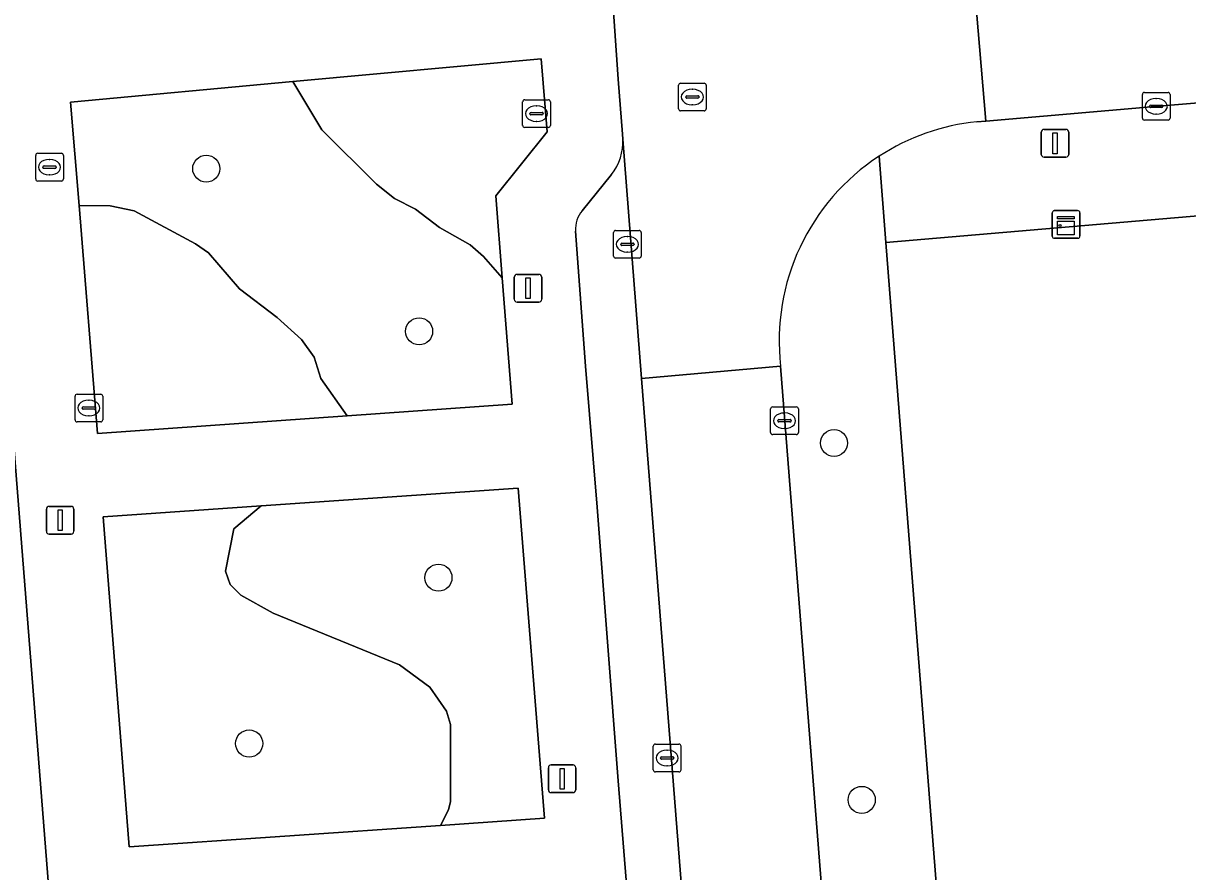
# Model space of a CAD drawing. Extents: x 157793 to 159380, y 380877 to 382313.
# Drawn here: x 158207.06 to 158249.1, y 381229.71 to 381260.34 of the extents above; entities that cross this region are included whole.
import ezdxf

# ---------------------------------------------------------------- set-up
doc = ezdxf.new("R2010")
doc.units = 0
for name, color, linetype in [('IMGEO_Boom', 7, 'Continuous'), ('IMGEO_Erf', 7, 'Continuous'), ('IMGEO_Groenvoorziening', 7, 'Continuous'), ('IMGEO_Kast', 7, 'Continuous'), ('IMGEO_Kolk', 7, 'Continuous'), ('IMGEO_Lichtmast', 7, 'Continuous'), ('IMGEO_Parkeervlak_open', 7, 'Continuous'), ('IMGEO_Rijbaan_lokaal_gesloten', 7, 'Continuous'), ('IMGEO_Rijbaan_lokaal_open', 7, 'Continuous'), ('IMGEO_Rioolput', 7, 'Continuous'), ('IMGEO_Voetpad_open', 7, 'Continuous')]:
    doc.layers.add(name, color=color, linetype=linetype)

msp = doc.modelspace()

# ---------------------------------------------------------------- linework, layer by layer
at = {"layer": 'IMGEO_Boom'}
for centre in [(158213.662, 381255.089), (158221.348, 381249.216), (158236.329, 381245.184), (158222.046, 381240.322), (158215.212, 381234.336), (158237.331, 381232.302)]:
    msp.add_circle(centre, 0.489, dxfattribs=at)
at = {"layer": 'IMGEO_Erf'}
for points in [[(158217.503, 381108.594), (158207.836, 381230.9), (158200.897, 381318.677)], [(158258.201, 381254.133), (158238.203, 381252.426), (158241.546, 381209.865), (158246.217, 381152.476)]]:
    msp.add_lwpolyline(points, dxfattribs=at)
at = {"layer": 'IMGEO_Groenvoorziening'}
for points in [[(158224.115, 381254.114), (158225.969, 381256.414), (158225.753, 381259.057), (158216.793, 381258.232), (158217.838, 381256.492), (158219.815, 381254.534), (158220.46, 381254.013), (158221.213, 381253.627), (158222.088, 381252.964), (158223.187, 381252.336), (158223.667, 381251.924), (158224.348, 381251.153)], [(158208.763, 381257.492), (158209.068, 381253.759), (158210.196, 381253.747), (158211.061, 381253.572), (158213.268, 381252.378), (158213.749, 381252.046), (158214.865, 381250.756), (158216.227, 381249.717), (158217.099, 381248.926), (158217.553, 381248.29), (158217.801, 381247.515), (158218.746, 381246.166), (158224.708, 381246.591), (158224.348, 381251.153), (158223.667, 381251.924), (158223.187, 381252.336), (158222.088, 381252.964), (158221.213, 381253.627), (158220.46, 381254.013), (158219.815, 381254.534), (158217.838, 381256.492), (158216.793, 381258.232)], [(158209.741, 381245.524), (158218.746, 381246.166), (158217.801, 381247.515), (158217.553, 381248.29), (158217.099, 381248.926), (158216.227, 381249.717), (158214.865, 381250.756), (158213.749, 381252.046), (158213.268, 381252.378), (158211.061, 381253.572), (158210.196, 381253.747), (158209.068, 381253.759)], [(158225.877, 381231.64), (158224.919, 381243.558), (158215.651, 381242.917), (158214.659, 381242.082), (158214.352, 381240.561), (158214.53, 381240.076), (158214.915, 381239.693), (158216.083, 381239.043), (158220.639, 381237.179), (158221.735, 381236.368), (158222.334, 381235.499), (158222.482, 381235.027), (158222.481, 381232.249), (158222.411, 381231.944), (158222.12, 381231.382)], [(158209.944, 381242.523), (158210.882, 381230.61), (158222.12, 381231.382), (158222.411, 381231.944), (158222.481, 381232.249), (158222.482, 381235.027), (158222.334, 381235.499), (158221.735, 381236.368), (158220.639, 381237.179), (158216.083, 381239.043), (158214.915, 381239.693), (158214.53, 381240.076), (158214.352, 381240.561), (158214.659, 381242.082), (158215.651, 381242.917)]]:
    msp.add_lwpolyline(points, close=True, dxfattribs=at)
at = {"layer": 'IMGEO_Kast'}
for p, q in [((158244.209, 381252.65), (158244.209, 381253.491)), ((158244.209, 381253.491), (158244.209, 381252.65)), ((158244.284, 381253.575), (158245.125, 381253.575)), ((158245.125, 381253.575), (158244.284, 381253.575)), ((158245.209, 381253.5), (158245.209, 381252.659)), ((158245.209, 381252.659), (158245.209, 381253.5)), ((158245.134, 381252.575), (158244.293, 381252.575)), ((158244.293, 381252.575), (158245.134, 381252.575))]:
    msp.add_line(p, q, dxfattribs=at)
for points in [[(158244.404, 381253.365), (158245.004, 381253.365), (158245.004, 381253.28), (158244.404, 381253.28), (158244.404, 381253.365)], [(158244.404, 381253.19), (158245.004, 381253.19), (158245.004, 381252.701), (158244.404, 381252.701), (158244.404, 381253.19)]]:
    msp.add_lwpolyline(points, dxfattribs=at)
msp.add_circle((158244.488, 381253.039), 0.0377, dxfattribs=at)
for centre, start, end in [((158244.287, 381253.497), 92.4484, 184.2845), ((158244.287, 381253.497), 92.4484, 184.2845), ((158245.131, 381253.497), 2.4484, 94.2845), ((158245.131, 381253.497), 2.4484, 94.2845), ((158244.287, 381252.653), 182.4484, 274.2845), ((158244.287, 381252.653), 182.4484, 274.2845), ((158245.131, 381252.653), 272.4484, 4.2845), ((158245.131, 381252.653), 272.4484, 4.2845)]:
    msp.add_arc(centre, 0.0779, start, end, dxfattribs=at)
at = {"layer": 'IMGEO_Kolk'}
for p, q in [((158247.463, 381256.914), (158247.463, 381257.766)), ((158247.538, 381257.84), (158248.39, 381257.84)), ((158247.951, 381257.62), (158247.976, 381257.62)), ((158248.464, 381257.766), (158248.464, 381256.914)), ((158247.722, 381257.334), (158247.722, 381257.346)), ((158248.16, 381257.297), (158247.762, 381257.297)), ((158247.765, 381257.383), (158248.163, 381257.383)), ((158247.974, 381257.06), (158247.949, 381257.06)), ((158248.206, 381257.346), (158248.206, 381257.334)), ((158248.39, 381256.84), (158247.538, 381256.84)), ((158228.443, 381252.859), (158229.295, 381252.859)), ((158228.368, 381251.933), (158228.368, 381252.785)), ((158228.67, 381252.402), (158229.068, 381252.402)), ((158228.856, 381252.639), (158228.881, 381252.639)), ((158229.369, 381252.785), (158229.369, 381251.933)), ((158228.627, 381252.353), (158228.627, 381252.365)), ((158229.065, 381252.316), (158228.667, 381252.316)), ((158228.879, 381252.079), (158228.854, 381252.079)), ((158229.111, 381252.365), (158229.111, 381252.353)), ((158229.295, 381251.859), (158228.443, 381251.859)), ((158208.998, 381246.948), (158209.85, 381246.948)), ((158208.923, 381246.022), (158208.923, 381246.874)), ((158209.411, 381246.728), (158209.436, 381246.728)), ((158209.924, 381246.874), (158209.924, 381246.022)), ((158209.182, 381246.442), (158209.182, 381246.454)), ((158209.62, 381246.405), (158209.222, 381246.405)), ((158209.225, 381246.491), (158209.623, 381246.491)), ((158209.434, 381246.168), (158209.409, 381246.168)), ((158209.666, 381246.454), (158209.666, 381246.442)), ((158234.041, 381245.563), (158234.041, 381246.415)), ((158234.116, 381246.489), (158234.968, 381246.489)), ((158234.529, 381246.269), (158234.554, 381246.269)), ((158235.042, 381246.415), (158235.042, 381245.563)), ((158209.85, 381245.948), (158208.998, 381245.948)), ((158234.3, 381245.983), (158234.3, 381245.995)), ((158234.738, 381245.946), (158234.34, 381245.946)), ((158234.343, 381246.032), (158234.741, 381246.032)), ((158234.552, 381245.709), (158234.527, 381245.709)), ((158234.784, 381245.995), (158234.784, 381245.983)), ((158234.968, 381245.489), (158234.116, 381245.489)), ((158229.803, 381233.388), (158229.803, 381234.24)), ((158229.878, 381234.314), (158230.73, 381234.314)), ((158230.291, 381234.094), (158230.316, 381234.094)), ((158230.804, 381234.24), (158230.804, 381233.388)), ((158230.062, 381233.808), (158230.062, 381233.82)), ((158230.5, 381233.771), (158230.102, 381233.771)), ((158230.105, 381233.857), (158230.503, 381233.857)), ((158230.314, 381233.534), (158230.289, 381233.534)), ((158230.546, 381233.82), (158230.546, 381233.808)), ((158230.73, 381233.314), (158229.878, 381233.314))]:
    msp.add_line(p, q, dxfattribs=at)
for points in [[(158247.463, 381256.914), (158247.463, 381257.766)], [(158247.538, 381257.84), (158248.39, 381257.84)], [(158248.464, 381257.766), (158248.464, 381256.914)], [(158248.39, 381256.84), (158247.538, 381256.84)], [(158228.443, 381252.859), (158229.295, 381252.859)], [(158228.368, 381251.933), (158228.368, 381252.785)], [(158229.369, 381252.785), (158229.369, 381251.933)], [(158229.295, 381251.859), (158228.443, 381251.859)], [(158208.998, 381246.948), (158209.85, 381246.948)], [(158208.923, 381246.022), (158208.923, 381246.874)], [(158209.924, 381246.874), (158209.924, 381246.022)], [(158234.041, 381245.563), (158234.041, 381246.415)], [(158234.116, 381246.489), (158234.968, 381246.489)], [(158235.042, 381246.415), (158235.042, 381245.563)], [(158209.85, 381245.948), (158208.998, 381245.948)], [(158234.968, 381245.489), (158234.116, 381245.489)], [(158229.803, 381233.388), (158229.803, 381234.24)], [(158229.878, 381234.314), (158230.73, 381234.314)], [(158230.804, 381234.24), (158230.804, 381233.388)], [(158230.73, 381233.314), (158229.878, 381233.314)]]:
    msp.add_lwpolyline(points, dxfattribs=at)
for centre, radius, start, end in [((158247.54, 381257.764), 0.0765, 91.552, 178.448), ((158247.54, 381257.764), 0.0765, 91.552, 178.448), ((158248.388, 381257.764), 0.0765, 1.552, 88.448), ((158248.388, 381257.764), 0.0765, 1.552, 88.448), ((158247.762, 381257.343), 0.0403, 85.8775, 175.7526), ((158247.759, 381257.333), 0.0366, 178.938, 274.7102), ((158248.163, 381257.34), 0.043, 264.8664, 352.4533), ((158248.167, 381257.345), 0.0386, 1.7309, 96.639), ((158247.54, 381256.916), 0.0765, 181.552, 268.448), ((158247.54, 381256.916), 0.0765, 181.552, 268.448), ((158248.388, 381256.916), 0.0765, 271.552, 358.448), ((158248.388, 381256.916), 0.0765, 271.552, 358.448), ((158228.445, 381252.783), 0.0765, 91.552, 178.448), ((158228.445, 381252.783), 0.0765, 91.552, 178.448), ((158229.293, 381252.783), 0.0765, 1.552, 88.448), ((158229.293, 381252.783), 0.0765, 1.552, 88.448), ((158228.667, 381252.362), 0.0403, 85.8775, 175.7526), ((158229.072, 381252.364), 0.0386, 1.7309, 96.639), ((158228.664, 381252.352), 0.0366, 178.938, 274.7102), ((158229.068, 381252.359), 0.043, 264.8664, 352.4533), ((158228.445, 381251.935), 0.0765, 181.552, 268.448), ((158228.445, 381251.935), 0.0765, 181.552, 268.448), ((158229.293, 381251.935), 0.0765, 271.552, 358.448), ((158229.293, 381251.935), 0.0765, 271.552, 358.448), ((158209, 381246.872), 0.0765, 91.552, 178.448), ((158209, 381246.872), 0.0765, 91.552, 178.448), ((158209.848, 381246.872), 0.0765, 1.552, 88.448), ((158209.848, 381246.872), 0.0765, 1.552, 88.448), ((158209.222, 381246.451), 0.0403, 85.8775, 175.7526), ((158209.219, 381246.441), 0.0366, 178.938, 274.7102), ((158209.623, 381246.448), 0.043, 264.8664, 352.4533), ((158209.627, 381246.453), 0.0386, 1.7309, 96.639), ((158234.118, 381246.413), 0.0765, 91.552, 178.448), ((158234.118, 381246.413), 0.0765, 91.552, 178.448), ((158234.966, 381246.413), 0.0765, 1.552, 88.448), ((158234.966, 381246.413), 0.0765, 1.552, 88.448), ((158209, 381246.024), 0.0765, 181.552, 268.448), ((158209, 381246.024), 0.0765, 181.552, 268.448), ((158209.848, 381246.024), 0.0765, 271.552, 358.448), ((158209.848, 381246.024), 0.0765, 271.552, 358.448), ((158234.34, 381245.992), 0.0403, 85.8775, 175.7526), ((158234.337, 381245.982), 0.0366, 178.938, 274.7102), ((158234.741, 381245.989), 0.043, 264.8664, 352.4533), ((158234.745, 381245.994), 0.0386, 1.7309, 96.639), ((158234.118, 381245.565), 0.0765, 181.552, 268.448), ((158234.118, 381245.565), 0.0765, 181.552, 268.448), ((158234.966, 381245.565), 0.0765, 271.552, 358.448), ((158234.966, 381245.565), 0.0765, 271.552, 358.448), ((158229.88, 381234.238), 0.0765, 91.552, 178.448), ((158229.88, 381234.238), 0.0765, 91.552, 178.448), ((158230.728, 381234.238), 0.0765, 1.552, 88.448), ((158230.728, 381234.238), 0.0765, 1.552, 88.448), ((158230.102, 381233.817), 0.0403, 85.8775, 175.7526), ((158230.099, 381233.807), 0.0366, 178.938, 274.7102), ((158230.503, 381233.814), 0.043, 264.8664, 352.4533), ((158230.507, 381233.819), 0.0386, 1.7309, 96.639), ((158229.88, 381233.39), 0.0765, 181.552, 268.448), ((158229.88, 381233.39), 0.0765, 181.552, 268.448), ((158230.728, 381233.39), 0.0765, 271.552, 358.448), ((158230.728, 381233.39), 0.0765, 271.552, 358.448)]:
    msp.add_arc(centre, radius, start, end, dxfattribs=at)
for centre, major_axis, ratio, start_param, end_param in [((158247.95, 381257.34), (-0.387, 0.002), 0.722429, 4.712389, 7.853982), ((158247.975, 381257.34), (-0.39, 0.002), 0.717154, 1.570796, 4.712389), ((158228.855, 381252.359), (-0.387, 0.002), 0.722429, 4.712389, 7.853982), ((158228.88, 381252.359), (-0.39, 0.002), 0.717154, 1.570796, 4.712389), ((158209.41, 381246.448), (-0.387, 0.002), 0.722429, 4.712389, 7.853982), ((158209.435, 381246.448), (-0.39, 0.002), 0.717154, 1.570796, 4.712389), ((158234.528, 381245.989), (-0.387, 0.002), 0.722429, 4.712389, 7.853982), ((158234.553, 381245.989), (-0.39, 0.002), 0.717154, 1.570796, 4.712389), ((158230.29, 381233.814), (-0.387, 0.002), 0.722429, 4.712389, 7.853982), ((158230.315, 381233.814), (-0.39, 0.002), 0.717154, 1.570796, 4.712389)]:
    msp.add_ellipse(centre, major_axis=major_axis, ratio=ratio, start_param=start_param, end_param=end_param, dxfattribs=at)
at = {"layer": 'IMGEO_Lichtmast'}
for p, q in [((158243.814, 381255.605), (158243.814, 381256.405)), ((158243.814, 381256.405), (158243.814, 381255.605)), ((158243.914, 381256.505), (158244.704, 381256.505)), ((158244.704, 381256.505), (158243.914, 381256.505)), ((158244.804, 381256.405), (158244.804, 381255.605)), ((158244.804, 381255.605), (158244.804, 381256.405)), ((158244.704, 381255.505), (158243.914, 381255.505)), ((158243.914, 381255.505), (158244.704, 381255.505)), ((158224.784, 381250.373), (158224.784, 381251.173)), ((158224.784, 381251.173), (158224.784, 381250.373)), ((158224.884, 381251.273), (158225.674, 381251.273)), ((158225.674, 381251.273), (158224.884, 381251.273)), ((158225.774, 381251.173), (158225.774, 381250.373)), ((158225.774, 381250.373), (158225.774, 381251.173)), ((158225.674, 381250.273), (158224.884, 381250.273)), ((158224.884, 381250.273), (158225.674, 381250.273)), ((158207.892, 381241.997), (158207.892, 381242.797)), ((158207.892, 381242.797), (158207.892, 381241.997)), ((158207.992, 381242.897), (158208.782, 381242.897)), ((158208.782, 381242.897), (158207.992, 381242.897)), ((158208.882, 381242.797), (158208.882, 381241.997)), ((158208.882, 381241.997), (158208.882, 381242.797)), ((158208.782, 381241.897), (158207.992, 381241.897)), ((158207.992, 381241.897), (158208.782, 381241.897)), ((158226.116, 381233.565), (158226.906, 381233.565)), ((158226.906, 381233.565), (158226.116, 381233.565)), ((158226.016, 381232.665), (158226.016, 381233.465)), ((158226.016, 381233.465), (158226.016, 381232.665)), ((158227.006, 381233.465), (158227.006, 381232.665)), ((158227.006, 381232.665), (158227.006, 381233.465)), ((158226.906, 381232.565), (158226.116, 381232.565)), ((158226.116, 381232.565), (158226.906, 381232.565))]:
    msp.add_line(p, q, dxfattribs=at)
for points in [[(158244.234, 381256.38), (158244.384, 381256.38), (158244.384, 381255.63), (158244.234, 381255.63), (158244.234, 381256.38)], [(158225.204, 381251.148), (158225.354, 381251.148), (158225.354, 381250.398), (158225.204, 381250.398), (158225.204, 381251.148)], [(158208.312, 381242.772), (158208.462, 381242.772), (158208.462, 381242.022), (158208.312, 381242.022), (158208.312, 381242.772)], [(158226.436, 381233.44), (158226.586, 381233.44), (158226.586, 381232.69), (158226.436, 381232.69), (158226.436, 381233.44)]]:
    msp.add_lwpolyline(points, dxfattribs=at)
for centre, start, end in [((158243.914, 381256.405), 90, 180), ((158243.914, 381256.405), 90, 180), ((158244.704, 381256.405), 0, 90), ((158244.704, 381256.405), 360, 90), ((158243.914, 381255.605), 180, 270), ((158243.914, 381255.605), 180, 270), ((158244.704, 381255.605), 270, 0), ((158244.704, 381255.605), 270, 0), ((158224.884, 381251.173), 90, 180), ((158224.884, 381251.173), 90, 180), ((158225.674, 381251.173), 0, 90), ((158225.674, 381251.173), 360, 90), ((158224.884, 381250.373), 180, 270), ((158224.884, 381250.373), 180, 270), ((158225.674, 381250.373), 270, 0), ((158225.674, 381250.373), 270, 0), ((158207.992, 381242.797), 90, 180), ((158207.992, 381242.797), 90, 180), ((158208.782, 381242.797), 0, 90), ((158208.782, 381242.797), 360, 90), ((158207.992, 381241.997), 180, 270), ((158207.992, 381241.997), 180, 270), ((158208.782, 381241.997), 270, 0), ((158208.782, 381241.997), 270, 0), ((158226.116, 381233.465), 90, 180), ((158226.116, 381233.465), 90, 180), ((158226.906, 381233.465), 0, 90), ((158226.906, 381233.465), 360, 90), ((158226.116, 381232.665), 180, 270), ((158226.116, 381232.665), 180, 270), ((158226.906, 381232.665), 270, 0), ((158226.906, 381232.665), 270, 0)]:
    msp.add_arc(centre, 0.1, start, end, dxfattribs=at)
at = {"layer": 'IMGEO_Parkeervlak_open'}
for points in [[(158229.383, 381247.511), (158228.709, 381256.156)], [(158228.298, 381254.875), (158227.239, 381253.571)], [(158227, 381252.838), (158227.355, 381247.965), (158227.776, 381242.87), (158228.532, 381232.988), (158228.942, 381227.915), (158229.833, 381216.97), (158230.209, 381211.929), (158230.978, 381202.013), (158231.398, 381196.904), (158231.568, 381194.931), (158231.932, 381189.994), (158233.583, 381169.013), (158233.919, 381164.021)], [(158235.578, 381168.754), (158229.383, 381247.511)]]:
    msp.add_lwpolyline(points, dxfattribs=at)
for centre, radius, start, end in [((158226.718, 381256.088), 1.992, 322.4749, 1.9482), ((158227.961, 381252.93), 0.965, 138.3999, 185.4822)]:
    msp.add_arc(centre, radius, start, end, dxfattribs=at)
at = {"layer": 'IMGEO_Rijbaan_lokaal_gesloten'}
for points in [[(158257.578, 381264.174), (158244.611, 381263.077), (158243.239, 381262.958), (158241.302, 381262.775), (158241.806, 381256.805), (158248.34, 381257.373), (158249.923, 381257.499)], [(158239.224, 381186.713), (158234.402, 381247.964), (158229.383, 381247.511), (158235.578, 381168.754)]]:
    msp.add_lwpolyline(points, dxfattribs=at)
at = {"layer": 'IMGEO_Rijbaan_lokaal_open'}
for points in [[(158224.969, 381369.667), (158224.95, 381369.907), (158224.37, 381376.845), (158221.296, 381416.377), (158221.181, 381418.719), (158221.236, 381420.566), (158215.902, 381420.86), (158216.33, 381414.992), (158216.556, 381412.615), (158223.292, 381327.124), (158223.344, 381326.119), (158223.356, 381325.962), (158227.941, 381266.477), (158228.132, 381263.825), (158228.186, 381263.368), (158228.537, 381258.317), (158228.694, 381256.338), (158228.709, 381256.156), (158229.383, 381247.511), (158234.402, 381247.964)], [(158241.489, 381256.785), (158241.806, 381256.805), (158241.302, 381262.775), (158240.962, 381262.753)]]:
    msp.add_lwpolyline(points, dxfattribs=at)
for centre, radius, start, end in [((158242.293, 381248.882), 7.944, 95.8052, 123.068), ((158242.295, 381248.881), 7.946, 123.0803, 186.6253)]:
    msp.add_arc(centre, radius, start, end, dxfattribs=at)
at = {"layer": 'IMGEO_Rioolput'}
for p, q in [((158230.715, 381257.249), (158230.715, 381258.101)), ((158230.79, 381258.175), (158231.642, 381258.175)), ((158231.203, 381257.955), (158231.228, 381257.955)), ((158231.716, 381258.101), (158231.716, 381257.249)), ((158225.087, 381256.651), (158225.087, 381257.503)), ((158225.162, 381257.577), (158226.014, 381257.577)), ((158226.088, 381257.503), (158226.088, 381256.651)), ((158230.974, 381257.669), (158230.974, 381257.681)), ((158231.412, 381257.632), (158231.014, 381257.632)), ((158231.017, 381257.718), (158231.415, 381257.718)), ((158231.458, 381257.681), (158231.458, 381257.669)), ((158225.346, 381257.071), (158225.346, 381257.083)), ((158225.784, 381257.034), (158225.386, 381257.034)), ((158225.389, 381257.12), (158225.787, 381257.12)), ((158225.575, 381257.357), (158225.6, 381257.357)), ((158225.83, 381257.083), (158225.83, 381257.071)), ((158231.642, 381257.175), (158230.79, 381257.175)), ((158231.226, 381257.395), (158231.201, 381257.395)), ((158225.598, 381256.797), (158225.573, 381256.797)), ((158226.014, 381256.577), (158225.162, 381256.577)), ((158207.503, 381254.717), (158207.503, 381255.569)), ((158207.578, 381255.643), (158208.43, 381255.643)), ((158207.991, 381255.423), (158208.016, 381255.423)), ((158208.504, 381255.569), (158208.504, 381254.717)), ((158207.762, 381255.137), (158207.762, 381255.149)), ((158208.2, 381255.1), (158207.802, 381255.1)), ((158207.805, 381255.186), (158208.203, 381255.186)), ((158208.246, 381255.149), (158208.246, 381255.137)), ((158208.43, 381254.643), (158207.578, 381254.643)), ((158208.014, 381254.863), (158207.989, 381254.863))]:
    msp.add_line(p, q, dxfattribs=at)
for points in [[(158230.715, 381257.249), (158230.715, 381258.101)], [(158230.79, 381258.175), (158231.642, 381258.175)], [(158231.716, 381258.101), (158231.716, 381257.249)], [(158225.087, 381256.651), (158225.087, 381257.503)], [(158225.162, 381257.577), (158226.014, 381257.577)], [(158226.088, 381257.503), (158226.088, 381256.651)], [(158231.642, 381257.175), (158230.79, 381257.175)], [(158226.014, 381256.577), (158225.162, 381256.577)], [(158207.503, 381254.717), (158207.503, 381255.569)], [(158207.578, 381255.643), (158208.43, 381255.643)], [(158208.504, 381255.569), (158208.504, 381254.717)], [(158208.43, 381254.643), (158207.578, 381254.643)]]:
    msp.add_lwpolyline(points, dxfattribs=at)
for centre, radius, start, end in [((158230.792, 381258.099), 0.0765, 91.552, 178.448), ((158230.792, 381258.099), 0.0765, 91.552, 178.448), ((158231.64, 381258.099), 0.0765, 1.552, 88.448), ((158231.64, 381258.099), 0.0765, 1.552, 88.448), ((158225.164, 381257.501), 0.0765, 91.552, 178.448), ((158225.164, 381257.501), 0.0765, 91.552, 178.448), ((158226.012, 381257.501), 0.0765, 1.552, 88.448), ((158226.012, 381257.501), 0.0765, 1.552, 88.448), ((158231.014, 381257.678), 0.0403, 85.8775, 175.7526), ((158231.011, 381257.668), 0.0366, 178.938, 274.7102), ((158231.415, 381257.675), 0.043, 264.8664, 352.4533), ((158231.419, 381257.68), 0.0386, 1.7309, 96.639), ((158225.386, 381257.08), 0.0403, 85.8775, 175.7526), ((158225.383, 381257.07), 0.0366, 178.938, 274.7102), ((158225.787, 381257.077), 0.043, 264.8664, 352.4533), ((158225.791, 381257.082), 0.0386, 1.7309, 96.639), ((158230.792, 381257.251), 0.0765, 181.552, 268.448), ((158230.792, 381257.251), 0.0765, 181.552, 268.448), ((158231.64, 381257.251), 0.0765, 271.552, 358.448), ((158231.64, 381257.251), 0.0765, 271.552, 358.448), ((158225.164, 381256.653), 0.0765, 181.552, 268.448), ((158225.164, 381256.653), 0.0765, 181.552, 268.448), ((158226.012, 381256.653), 0.0765, 271.552, 358.448), ((158226.012, 381256.653), 0.0765, 271.552, 358.448), ((158207.58, 381255.567), 0.0765, 91.552, 178.448), ((158207.58, 381255.567), 0.0765, 91.552, 178.448), ((158208.428, 381255.567), 0.0765, 1.552, 88.448), ((158208.428, 381255.567), 0.0765, 1.552, 88.448), ((158207.802, 381255.146), 0.0403, 85.8775, 175.7526), ((158207.799, 381255.136), 0.0366, 178.938, 274.7102), ((158208.203, 381255.143), 0.043, 264.8664, 352.4533), ((158208.207, 381255.148), 0.0386, 1.7309, 96.639), ((158207.58, 381254.719), 0.0765, 181.552, 268.448), ((158207.58, 381254.719), 0.0765, 181.552, 268.448), ((158208.428, 381254.719), 0.0765, 271.552, 358.448), ((158208.428, 381254.719), 0.0765, 271.552, 358.448)]:
    msp.add_arc(centre, radius, start, end, dxfattribs=at)
for centre, major_axis, ratio, start_param, end_param in [((158231.202, 381257.675), (-0.387, 0.002), 0.722429, 4.712389, 7.853982), ((158231.227, 381257.675), (-0.39, 0.002), 0.717154, 1.570796, 4.712389), ((158225.574, 381257.077), (-0.387, 0.002), 0.722429, 4.712389, 7.853982), ((158225.599, 381257.077), (-0.39, 0.002), 0.717154, 1.570796, 4.712389), ((158207.99, 381255.143), (-0.387, 0.002), 0.722429, 4.712389, 7.853982), ((158208.015, 381255.143), (-0.39, 0.002), 0.717154, 1.570796, 4.712389)]:
    msp.add_ellipse(centre, major_axis=major_axis, ratio=ratio, start_param=start_param, end_param=end_param, dxfattribs=at)
at = {"layer": 'IMGEO_Voetpad_open'}
for points in [[(158205.551, 381319.116), (158200.897, 381318.677), (158207.836, 381230.9), (158217.503, 381108.594), (158220.532, 381108.688), (158219.558, 381120.837), (158219.539, 381121.075), (158231.062, 381121.965)], [(158228.709, 381256.156), (158228.694, 381256.338), (158228.537, 381258.317), (158228.186, 381263.368), (158228.132, 381263.825), (158227.941, 381266.477)], [(158249.923, 381257.499), (158248.34, 381257.373), (158241.806, 381256.805), (158241.489, 381256.785)], [(158241.546, 381209.865), (158238.203, 381252.426), (158237.958, 381255.539)], [(158237.958, 381255.539), (158238.203, 381252.426), (158258.201, 381254.133)], [(158227.239, 381253.571), (158228.298, 381254.875)], [(158233.919, 381164.021), (158233.583, 381169.013), (158231.932, 381189.994), (158231.568, 381194.931), (158231.398, 381196.904), (158230.978, 381202.013), (158230.209, 381211.929), (158229.833, 381216.97), (158228.942, 381227.915), (158228.532, 381232.988), (158227.776, 381242.87), (158227.355, 381247.965), (158227, 381252.838)], [(158234.402, 381247.964), (158239.224, 381186.713), (158242.086, 381152.138), (158246.217, 381152.476), (158241.546, 381209.865)]]:
    msp.add_lwpolyline(points, dxfattribs=at)
for points in [[(158225.753, 381259.057), (158225.969, 381256.414), (158224.115, 381254.114), (158224.348, 381251.153), (158224.708, 381246.591), (158218.746, 381246.166), (158209.741, 381245.524), (158209.068, 381253.759), (158208.763, 381257.492), (158216.793, 381258.232)], [(158224.919, 381243.558), (158225.877, 381231.64), (158222.12, 381231.382), (158210.882, 381230.61), (158209.944, 381242.523), (158215.651, 381242.917)]]:
    msp.add_lwpolyline(points, close=True, dxfattribs=at)
for centre, radius, start, end in [((158242.293, 381248.882), 7.944, 95.8052, 123.068), ((158226.718, 381256.088), 1.992, 322.4749, 1.9482), ((158242.295, 381248.881), 7.946, 123.0803, 186.6253), ((158227.961, 381252.93), 0.965, 138.3999, 185.4822)]:
    msp.add_arc(centre, radius, start, end, dxfattribs=at)

doc.saveas('drawing.dxf')
